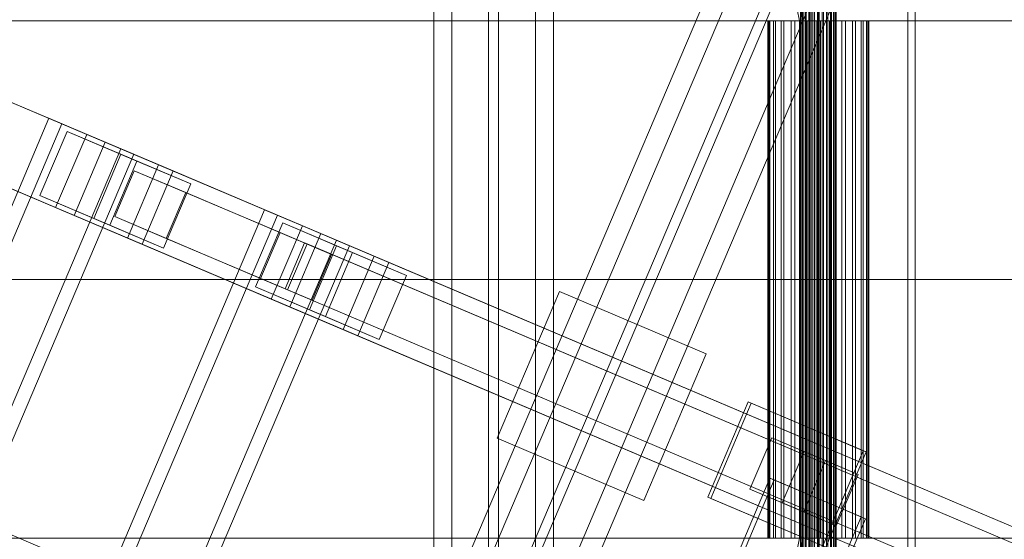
# Model space of a CAD drawing. Header units: millimetres. Extents: x -4738 to 65662, y -68080 to 6847.
# Tile 545 of 656: x 18790 to 19284, y -18130 to -17870. Entities that reach past the tile are written whole.
import ezdxf

# ---------------------------------------------------------------- set-up
doc = ezdxf.new("R2010")
doc.units = ezdxf.units.MM
doc.layers.add('superior_C02', color=7, linetype='Continuous', lineweight=0)
doc.layers.add('superior_C10', color=7, linetype='Continuous', lineweight=0)

msp = doc.modelspace()

# ---------------------------------------------------------------- linework, layer by layer
at = {"layer": 'superior_C02'}
for p, q in [((19006.51, -18644.81), (19006.51, -17355.19)), ((19048.51, -17355.19), (19048.51, -18644.81)), ((19006.51, -18508.589), (19006.51, -17491.411)), ((19048.51, -17491.411), (19048.51, -18508.589)), ((18997.51, -17570), (18997.51, -18430)), ((19025.01, -17570), (19025.01, -18430)), ((19030.01, -18430), (19030.01, -17570)), ((19057.51, -18430), (19057.51, -17570)), ((19186.936, -17575), (19186.936, -18425)), ((19190.513, -18425), (19190.513, -17575)), ((19235.427, -18425), (19235.427, -17575)), ((19239.004, -17575), (19239.004, -18425)), ((19160.686, -17771.702), (19181.088, -17870)), ((19182.867, -17870), (19162.465, -17771.702)), ((19181.445, -18148), (19181.445, -17852)), ((19181.656, -18148), (19181.656, -17852)), ((19181.847, -18148), (19181.847, -17852)), ((19182.466, -18148), (19182.466, -17852)), ((19182.834, -18148), (19182.834, -17852)), ((19183.819, -18148), (19183.819, -17852)), ((19184.339, -18148), (19184.339, -17852)), ((19185.623, -18148), (19185.623, -17852)), ((19186.26, -18148), (19186.26, -17852)), ((19187.755, -18148), (19187.755, -17852)), ((19188.465, -18148), (19188.465, -17852)), ((19190.07, -18148), (19190.07, -17852)), ((19190.805, -18148), (19190.805, -17852)), ((19192.41, -18148), (19192.41, -17852)), ((19193.12, -18148), (19193.12, -17852)), ((19194.615, -18148), (19194.615, -17852)), ((19195.252, -18148), (19195.252, -17852)), ((19196.536, -18148), (19196.536, -17852)), ((19197.056, -18148), (19197.056, -17852)), ((19198.041, -18148), (19198.041, -17852)), ((19198.409, -18148), (19198.409, -17852)), ((19199.029, -17852), (19199.029, -18148)), ((19199.219, -18148), (19199.219, -17852)), ((19199.43, -18148), (19199.43, -17852)), ((18245.131, -17870), (19181.088, -17870)), ((19182.867, -17870), (18246.91, -17870)), ((19165.655, -17870), (19165.059, -17870)), ((19165.059, -17870), (19166.192, -17870)), ((19165.059, -18130), (19165.059, -17870)), ((19167.94, -17870), (19165.655, -17870)), ((19165.655, -18130), (19165.655, -17870)), ((19166.192, -17870), (19168.978, -17870)), ((19166.192, -18130), (19166.192, -17870)), ((19171.759, -17870), (19167.94, -17870)), ((19167.94, -18130), (19167.94, -17870)), ((19168.978, -17870), (19173.226, -17870)), ((19168.978, -18130), (19168.978, -17870)), ((19176.85, -17870), (19171.759, -17870)), ((19171.759, -18130), (19171.759, -17870)), ((19173.226, -17870), (19178.647, -17870)), ((19173.226, -18130), (19173.226, -17870)), ((19182.867, -17870), (19176.85, -17870)), ((19176.85, -18130), (19176.85, -17870)), ((19178.647, -17870), (19184.871, -17870)), ((19178.647, -18130), (19178.647, -17870)), ((19181.088, -17870), (19181.088, -18000)), ((19181.088, -17870), (20117.046, -17870)), ((19182.867, -18000), (19182.867, -17870)), ((20118.824, -17870), (19182.867, -17870)), ((19189.4, -17870), (19182.867, -17870)), ((19182.867, -18130), (19182.867, -17870)), ((19184.871, -17870), (19191.475, -17870)), ((19184.871, -18130), (19184.871, -17870)), ((19196.004, -17870), (19189.4, -17870)), ((19189.4, -18130), (19189.4, -17870)), ((19191.475, -17870), (19198.008, -17870)), ((19191.475, -18130), (19191.475, -17870)), ((19202.229, -17870), (19196.004, -17870)), ((19196.004, -18130), (19196.004, -17870)), ((19198.008, -17870), (19204.025, -17870)), ((19198.008, -18130), (19198.008, -17870)), ((19207.65, -17870), (19202.229, -17870)), ((19202.229, -18130), (19202.229, -17870)), ((19204.025, -17870), (19209.117, -17870)), ((19204.025, -18130), (19204.025, -17870)), ((19211.898, -17870), (19207.65, -17870)), ((19207.65, -18130), (19207.65, -17870)), ((19209.117, -17870), (19212.935, -17870)), ((19209.117, -18130), (19209.117, -17870)), ((19214.683, -17870), (19211.898, -17870)), ((19211.898, -18130), (19211.898, -17870)), ((19212.935, -17870), (19215.22, -17870)), ((19212.935, -18130), (19212.935, -17870)), ((19215.816, -17870), (19214.683, -17870)), ((19214.683, -17870), (19214.683, -18130)), ((19215.22, -17870), (19215.816, -17870)), ((19215.22, -18130), (19215.22, -17870)), ((19215.816, -18130), (19215.816, -17870)), ((18245.131, -18000), (19181.088, -18000)), ((19182.867, -18000), (18246.91, -18000)), ((19181.088, -18000), (19181.088, -18130)), ((19181.088, -18000), (20117.046, -18000)), ((19182.867, -18130), (19182.867, -18000)), ((20118.824, -18000), (19182.867, -18000)), ((18245.131, -18130), (19181.088, -18130)), ((19182.867, -18130), (18246.91, -18130)), ((19181.088, -18130), (19160.686, -18228.298)), ((19162.465, -18228.298), (19182.867, -18130)), ((19166.192, -18130), (19165.059, -18130)), ((19165.059, -18130), (19165.655, -18130)), ((19165.655, -18130), (19167.94, -18130)), ((19168.978, -18130), (19166.192, -18130)), ((19167.94, -18130), (19171.759, -18130)), ((19173.226, -18130), (19168.978, -18130)), ((19171.759, -18130), (19176.85, -18130)), ((19178.647, -18130), (19173.226, -18130)), ((19176.85, -18130), (19182.867, -18130)), ((19184.871, -18130), (19178.647, -18130)), ((19181.088, -18130), (20117.046, -18130)), ((20118.824, -18130), (19182.867, -18130)), ((19182.867, -18130), (19189.4, -18130)), ((19191.475, -18130), (19184.871, -18130)), ((19189.4, -18130), (19196.004, -18130)), ((19198.008, -18130), (19191.475, -18130)), ((19196.004, -18130), (19202.229, -18130)), ((19204.025, -18130), (19198.008, -18130)), ((19202.229, -18130), (19207.65, -18130)), ((19209.117, -18130), (19204.025, -18130)), ((19207.65, -18130), (19211.898, -18130)), ((19212.935, -18130), (19209.117, -18130)), ((19211.898, -18130), (19214.683, -18130)), ((19215.22, -18130), (19212.935, -18130)), ((19214.683, -18130), (19215.816, -18130)), ((19215.816, -18130), (19215.22, -18130))]:
    msp.add_line(p, q, dxfattribs=at)
at = {"layer": 'superior_C10'}
for p, q in [((18234.801, -20003.372), (19556.471, -16889.882)), ((19592.37, -16905.121), (18270.701, -20018.611)), ((18261.685, -19940.042), (19529.587, -16953.212)), ((19565.487, -16968.451), (18297.584, -19955.281)), ((19405.667, -17218.263), (18366.275, -19666.785)), ((19430.981, -17229.008), (18391.588, -19677.531)), ((18396.191, -19679.485), (19435.583, -17230.962)), ((18421.504, -19690.23), (19460.897, -17241.708)), ((18823.389, -17927.092), (18340.921, -17722.285)), ((18832.616, -17931.009), (18350.148, -17726.202)), ((18859.374, -17942.368), (18376.906, -17737.561)), ((18866.756, -17945.501), (18384.288, -17740.694)), ((18807.759, -17963.912), (18325.291, -17759.105)), ((18334.518, -17763.022), (18816.986, -17967.829)), ((18843.744, -17979.187), (18361.276, -17774.381)), ((18368.658, -17777.514), (18851.126, -17982.321)), ((18452.756, -18747.491), (18804.43, -17919.044)), ((18804.43, -17919.044), (18840.503, -17934.357)), ((18804.43, -17919.044), (18810.889, -17921.786)), ((18810.889, -17921.786), (18459.215, -18750.233)), ((18846.961, -17937.098), (18810.889, -17921.786)), ((18799.822, -17957.827), (18813.499, -17925.609)), ((18823.389, -17927.092), (18807.759, -17963.912)), ((18813.499, -17925.609), (18840.553, -17937.094)), ((18813.499, -17925.609), (18848.561, -17940.493)), ((18832.616, -17931.009), (18823.389, -17927.092)), ((18931.606, -17973.03), (18823.389, -17927.092)), ((18816.986, -17967.829), (18832.616, -17931.009)), ((18940.833, -17976.947), (18832.616, -17931.009)), ((18840.503, -17934.357), (18488.828, -18762.804)), ((18495.287, -18765.546), (18846.961, -17937.098)), ((18840.553, -17937.094), (18826.877, -17969.311)), ((18846.961, -17937.098), (18840.503, -17934.357)), ((18840.553, -17937.094), (18875.615, -17951.978)), ((18848.561, -17940.493), (18834.885, -17972.711)), ((18859.374, -17942.368), (18843.744, -17979.187)), ((18875.615, -17951.978), (18848.561, -17940.493)), ((18866.756, -17945.501), (18859.374, -17942.368)), ((18967.591, -17988.305), (18859.374, -17942.368)), ((18847.219, -17945.355), (18837.45, -17968.368)), ((18873.05, -17956.32), (18847.219, -17945.355)), ((18920.374, -17976.41), (18847.219, -17945.355)), ((18851.126, -17982.321), (18866.756, -17945.501)), ((18974.973, -17991.439), (18866.756, -17945.501)), ((18861.939, -17984.195), (18875.615, -17951.978)), ((18826.877, -17969.311), (18799.822, -17957.827)), ((18834.885, -17972.711), (18799.822, -17957.827)), ((18863.281, -17979.333), (18873.05, -17956.32)), ((18946.204, -17987.374), (18873.05, -17956.32)), ((18560.973, -18793.429), (18912.647, -17964.982)), ((18919.106, -17967.724), (18567.432, -18796.171)), ((18807.759, -17963.912), (18816.986, -17967.829)), ((18915.976, -18009.85), (18807.759, -17963.912)), ((18816.986, -17967.829), (18925.203, -18013.767)), ((18837.45, -17968.368), (18863.281, -17979.333)), ((18910.605, -17999.422), (18837.45, -17968.368)), ((18912.647, -17964.982), (18948.72, -17980.295)), ((18912.647, -17964.982), (18919.106, -17967.724)), ((18955.179, -17983.036), (18919.106, -17967.724)), ((18826.877, -17969.311), (18861.939, -17984.195)), ((18834.885, -17972.711), (18861.939, -17984.195)), ((18908.039, -18003.765), (18921.716, -17971.547)), ((18931.606, -17973.03), (18915.976, -18009.85)), ((18921.716, -17971.547), (18948.77, -17983.032)), ((18921.716, -17971.547), (18956.778, -17986.431)), ((18940.833, -17976.947), (18931.606, -17973.03)), ((20013.778, -18432.409), (18931.606, -17973.03)), ((18910.605, -17999.422), (18920.374, -17976.41)), ((18920.374, -17976.41), (18946.204, -17987.374)), ((18925.203, -18013.767), (18940.833, -17976.947)), ((20023.005, -18436.326), (18940.833, -17976.947)), ((27880.277, -21988.995), (18436.834, -17980.274)), ((18437.764, -17980.669), (27881.207, -21989.39)), ((18948.72, -17980.295), (18597.046, -18808.742)), ((18603.504, -18811.484), (18955.179, -17983.036)), ((18843.744, -17979.187), (18851.126, -17982.321)), ((18951.961, -18025.125), (18843.744, -17979.187)), ((18851.126, -17982.321), (18959.343, -18028.259)), ((18863.281, -17979.333), (18936.436, -18010.387)), ((18932.671, -17981.629), (18922.902, -18004.642)), ((18924.139, -18005.167), (18933.908, -17982.155)), ((18933.908, -17982.155), (18932.671, -17981.629)), ((20049.904, -18455.893), (18932.671, -17981.629)), ((20051.142, -18456.418), (18933.908, -17982.155)), ((18948.77, -17983.032), (18935.094, -18015.249)), ((18955.179, -17983.036), (18948.72, -17980.295)), ((18948.77, -17983.032), (18983.832, -17997.916)), ((18946.204, -17987.374), (18936.436, -18010.387)), ((18956.778, -17986.431), (18943.102, -18018.649)), ((18967.591, -17988.305), (18951.961, -18025.125)), ((18983.832, -17997.916), (18956.778, -17986.431)), ((18974.973, -17991.439), (18967.591, -17988.305)), ((20049.763, -18447.685), (18967.591, -17988.305)), ((18959.343, -18028.259), (18974.973, -17991.439)), ((20057.144, -18450.818), (18974.973, -17991.439)), ((18970.156, -18030.133), (18983.832, -17997.916)), ((18936.436, -18010.387), (18910.605, -17999.422)), ((18935.094, -18015.249), (18908.039, -18003.765)), ((18943.102, -18018.649), (18908.039, -18003.765)), ((18922.902, -18004.642), (18924.139, -18005.167)), ((20040.136, -18478.905), (18922.902, -18004.642)), ((18924.139, -18005.167), (20041.373, -18479.43)), ((19029.343, -18079.701), (19060.603, -18006.061)), ((19060.603, -18006.061), (19134.242, -18037.321)), ((18915.976, -18009.85), (18925.203, -18013.767)), ((19998.148, -18469.229), (18915.976, -18009.85)), ((18925.203, -18013.767), (20007.375, -18473.146)), ((18935.094, -18015.249), (18970.156, -18030.133)), ((18943.102, -18018.649), (18970.156, -18030.133)), ((18951.961, -18025.125), (18959.343, -18028.259)), ((20034.133, -18484.505), (18951.961, -18025.125)), ((18959.343, -18028.259), (20041.514, -18487.638)), ((19134.242, -18037.321), (19102.982, -18110.961)), ((19135.003, -18109.344), (19155.322, -18061.479)), ((19156.798, -18062.105), (19136.479, -18109.971)), ((19155.322, -18061.479), (19213.038, -18085.979)), ((19155.322, -18061.479), (19156.798, -18062.105)), ((19214.514, -18086.605), (19156.798, -18062.105)), ((19102.982, -18110.961), (19029.343, -18079.701)), ((19156.13, -18105.276), (19167.071, -18079.502)), ((19167.071, -18079.502), (19194.125, -18090.987)), ((19167.071, -18079.502), (19183.327, -18086.403)), ((19183.327, -18086.403), (19172.386, -18112.177)), ((19210.381, -18097.888), (19183.327, -18086.403)), ((19213.038, -18085.979), (19192.719, -18133.845)), ((19194.195, -18134.471), (19214.514, -18086.605)), ((19214.514, -18086.605), (19213.038, -18085.979)), ((19194.125, -18090.987), (19183.184, -18116.761)), ((19210.381, -18097.888), (19194.125, -18090.987)), ((18834.018, -18882.177), (19166.155, -18099.755)), ((19168.37, -18100.695), (18836.233, -18883.117)), ((19166.155, -18099.755), (19211.967, -18119.202)), ((19166.155, -18099.755), (19168.37, -18100.695)), ((19214.181, -18120.142), (19168.37, -18100.695)), ((19199.441, -18123.661), (19210.381, -18097.888)), ((19183.184, -18116.761), (19156.13, -18105.276)), ((19172.386, -18112.177), (19156.13, -18105.276)), ((19192.719, -18133.845), (19135.003, -18109.344)), ((19136.479, -18109.971), (19135.003, -18109.344)), ((19136.479, -18109.971), (19194.195, -18134.471)), ((19172.386, -18112.177), (19199.441, -18123.661)), ((19183.184, -18116.761), (19199.441, -18123.661)), ((19211.967, -18119.202), (18879.83, -18901.624)), ((18882.045, -18902.564), (19214.181, -18120.142)), ((19214.181, -18120.142), (19211.967, -18119.202))]:
    msp.add_line(p, q, dxfattribs=at)

doc.saveas('drawing.dxf')
